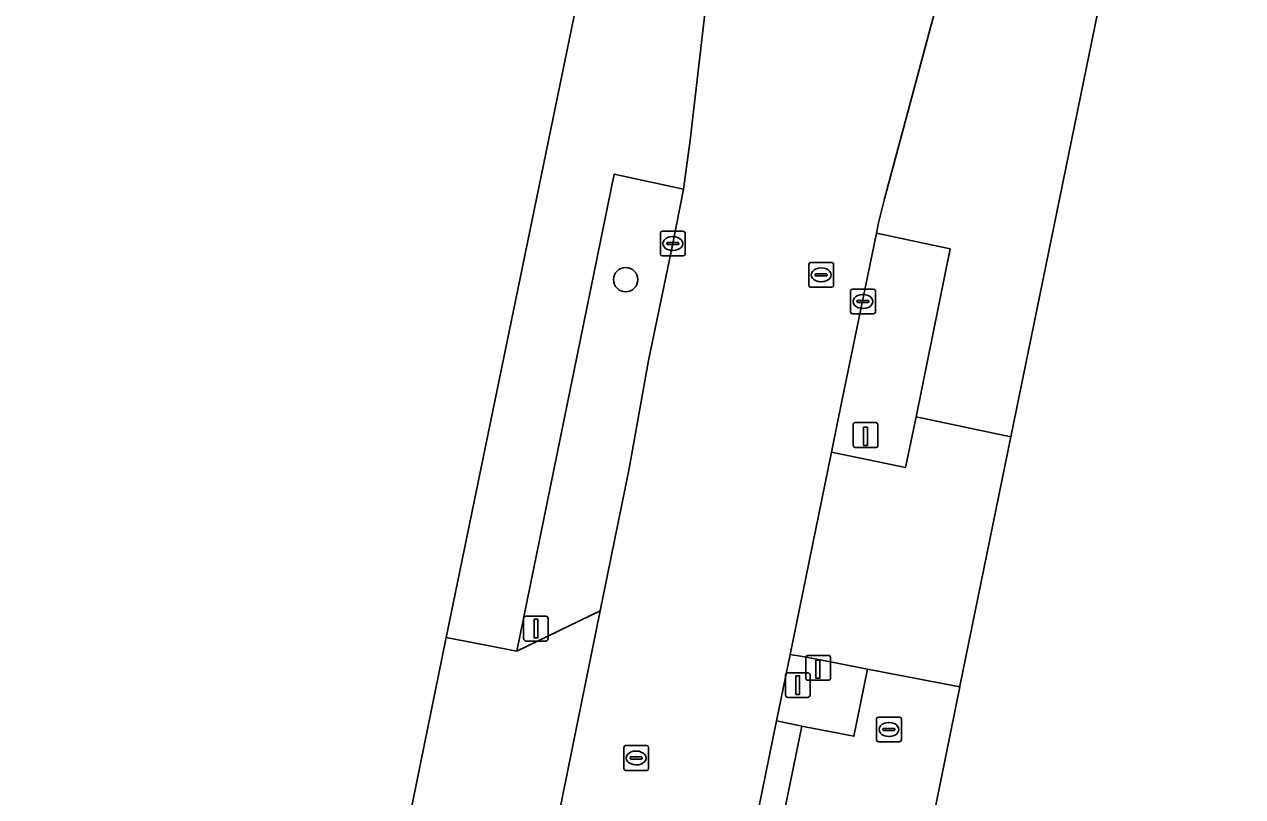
# Model space of a CAD drawing. Extents: x 157692 to 159674, y 381452 to 383291.
# Drawn here: x 158180.82 to 158230.03, y 382694.85 to 382726.02 of the extents above; entities that cross this region are included whole.
import ezdxf

# ---------------------------------------------------------------- set-up
doc = ezdxf.new("R2010")
doc.units = 0
for name, color, linetype in [('IMGEO_Berm_groen', 7, 'Continuous'), ('IMGEO_Boom', 7, 'Continuous'), ('IMGEO_Brandkraan', 7, 'Continuous'), ('IMGEO_Erf', 7, 'Continuous'), ('IMGEO_Hek', 7, 'Continuous'), ('IMGEO_Kolk', 7, 'Continuous'), ('IMGEO_Lichtmast', 7, 'Continuous'), ('IMGEO_Paal', 7, 'Continuous'), ('IMGEO_Rijbaan_lokaal_gesloten', 7, 'Continuous'), ('IMGEO_Rioolput', 7, 'Continuous'), ('IMGEO_Verkeersbordpaal', 7, 'Continuous'), ('IMGEO_Voetpad_open', 7, 'Continuous')]:
    doc.layers.add(name, color=color, linetype=linetype)

msp = doc.modelspace()

# ---------------------------------------------------------------- linework, layer by layer
at = {"layer": 'IMGEO_Berm_groen'}
for points in [[(158206.029, 382712.447), (158207.005, 382717.169), (158207.44, 382719.37), (158204.636, 382719.966), (158200.715, 382700.713), (158204.074, 382702.345), (158205.243, 382708.094)], [(158218.217, 382716.954), (158215.242, 382717.588), (158213.84, 382710.807), (158213.471, 382709.022), (158213.417, 382708.756), (158216.405, 382708.132), (158216.835, 382710.177)], [(158214.88, 382699.988), (158212.9, 382700.38), (158212.244, 382700.496), (158211.75, 382700.584), (158211.2, 382697.899), (158212.219, 382697.692), (158212.352, 382697.665), (158214.323, 382697.281)]]:
    msp.add_lwpolyline(points, close=True, dxfattribs=at)
at = {"layer": 'IMGEO_Boom'}
msp.add_circle((158205.106, 382715.715), 0.489, dxfattribs=at)
at = {"layer": 'IMGEO_Brandkraan'}
for p, q in [((158215.24, 382697.131), (158215.24, 382697.983)), ((158215.315, 382698.057), (158216.167, 382698.057)), ((158215.728, 382697.837), (158215.753, 382697.837)), ((158216.241, 382697.983), (158216.241, 382697.131)), ((158215.499, 382697.551), (158215.499, 382697.563)), ((158215.937, 382697.514), (158215.539, 382697.514)), ((158215.542, 382697.6), (158215.94, 382697.6)), ((158215.751, 382697.277), (158215.726, 382697.277)), ((158215.983, 382697.563), (158215.983, 382697.551)), ((158216.167, 382697.057), (158215.315, 382697.057))]:
    msp.add_line(p, q, dxfattribs=at)
for points in [[(158215.24, 382697.131), (158215.24, 382697.983)], [(158215.315, 382698.057), (158216.167, 382698.057)], [(158216.241, 382697.983), (158216.241, 382697.131)], [(158216.167, 382697.057), (158215.315, 382697.057)]]:
    msp.add_lwpolyline(points, dxfattribs=at)
for centre, radius, start, end in [((158215.317, 382697.981), 0.0765, 91.552, 178.448), ((158215.317, 382697.981), 0.0765, 91.552, 178.448), ((158216.165, 382697.981), 0.0765, 1.552, 88.448), ((158216.165, 382697.981), 0.0765, 1.552, 88.448), ((158215.317, 382697.133), 0.0765, 181.552, 268.448), ((158215.317, 382697.133), 0.0765, 181.552, 268.448), ((158215.539, 382697.56), 0.0403, 85.8775, 175.7526), ((158215.536, 382697.55), 0.0366, 178.938, 274.7102), ((158215.94, 382697.557), 0.043, 264.8664, 352.4533), ((158215.944, 382697.562), 0.0386, 1.7309, 96.639), ((158216.165, 382697.133), 0.0765, 271.552, 358.448), ((158216.165, 382697.133), 0.0765, 271.552, 358.448)]:
    msp.add_arc(centre, radius, start, end, dxfattribs=at)
for centre, major_axis, ratio, start_param, end_param in [((158215.727, 382697.557), (-0.387, 0.002), 0.722429, 4.712389, 7.853982), ((158215.752, 382697.557), (-0.39, 0.002), 0.717154, 1.570796, 4.712389)]:
    msp.add_ellipse(centre, major_axis=major_axis, ratio=ratio, start_param=start_param, end_param=end_param, dxfattribs=at)
at = {"layer": 'IMGEO_Erf'}
for points in [[(158196.383, 382694.065), (158197.841, 382701.2), (158197.856, 382701.273), (158208.83, 382754.541), (158209.111, 382756.545), (158209.249, 382757.524), (158206.517, 382762.269), (158188.814, 382767.399), (158182.745, 382769.388), (158182.8, 382769.761)], [(158230.026, 382755.095), (158229.202, 382751.07), (158228.983, 382750), (158220.667, 382709.371), (158218.608, 382699.309), (158218.602, 382699.279), (158216.312, 382688.002), (158205.439, 382634.533), (158192.474, 382571.171)]]:
    msp.add_lwpolyline(points, dxfattribs=at)
at = {"layer": 'IMGEO_Hek'}
for points in [[(158197.856, 382701.273), (158208.83, 382754.541), (158209.111, 382756.545)], [(158196.383, 382694.065), (158197.841, 382701.2), (158197.856, 382701.273)]]:
    msp.add_lwpolyline(points, dxfattribs=at)
at = {"layer": 'IMGEO_Kolk'}
for p, q in [((158206.507, 382716.744), (158206.507, 382717.596)), ((158206.582, 382717.67), (158207.434, 382717.67)), ((158206.995, 382717.45), (158207.02, 382717.45)), ((158207.508, 382717.596), (158207.508, 382716.744)), ((158206.766, 382717.164), (158206.766, 382717.176)), ((158207.204, 382717.127), (158206.806, 382717.127)), ((158206.809, 382717.213), (158207.207, 382717.213)), ((158207.018, 382716.89), (158206.993, 382716.89)), ((158207.25, 382717.176), (158207.25, 382717.164)), ((158207.434, 382716.67), (158206.582, 382716.67)), ((158214.265, 382715.334), (158215.117, 382715.334)), ((158214.19, 382714.408), (158214.19, 382715.26)), ((158214.449, 382714.828), (158214.449, 382714.84)), ((158214.492, 382714.877), (158214.89, 382714.877)), ((158214.678, 382715.114), (158214.703, 382715.114)), ((158214.933, 382714.84), (158214.933, 382714.828)), ((158215.191, 382715.26), (158215.191, 382714.408)), ((158215.117, 382714.334), (158214.265, 382714.334)), ((158214.887, 382714.791), (158214.489, 382714.791)), ((158214.701, 382714.554), (158214.676, 382714.554))]:
    msp.add_line(p, q, dxfattribs=at)
for points in [[(158206.507, 382716.744), (158206.507, 382717.596)], [(158206.582, 382717.67), (158207.434, 382717.67)], [(158207.508, 382717.596), (158207.508, 382716.744)], [(158207.434, 382716.67), (158206.582, 382716.67)], [(158214.265, 382715.334), (158215.117, 382715.334)], [(158214.19, 382714.408), (158214.19, 382715.26)], [(158215.191, 382715.26), (158215.191, 382714.408)], [(158215.117, 382714.334), (158214.265, 382714.334)]]:
    msp.add_lwpolyline(points, dxfattribs=at)
for centre, radius, start, end in [((158206.584, 382717.594), 0.0765, 91.552, 178.448), ((158206.584, 382717.594), 0.0765, 91.552, 178.448), ((158207.432, 382717.594), 0.0765, 1.552, 88.448), ((158207.432, 382717.594), 0.0765, 1.552, 88.448), ((158206.806, 382717.173), 0.0403, 85.8775, 175.7526), ((158206.803, 382717.163), 0.0366, 178.938, 274.7102), ((158207.207, 382717.17), 0.043, 264.8664, 352.4533), ((158207.211, 382717.175), 0.0386, 1.7309, 96.639), ((158206.584, 382716.746), 0.0765, 181.552, 268.448), ((158206.584, 382716.746), 0.0765, 181.552, 268.448), ((158207.432, 382716.746), 0.0765, 271.552, 358.448), ((158207.432, 382716.746), 0.0765, 271.552, 358.448), ((158214.267, 382715.258), 0.0765, 91.552, 178.448), ((158214.267, 382715.258), 0.0765, 91.552, 178.448), ((158215.115, 382715.258), 0.0765, 1.552, 88.448), ((158215.115, 382715.258), 0.0765, 1.552, 88.448), ((158214.489, 382714.837), 0.0403, 85.8775, 175.7526), ((158214.486, 382714.827), 0.0366, 178.938, 274.7102), ((158214.89, 382714.834), 0.043, 264.8664, 352.4533), ((158214.894, 382714.839), 0.0386, 1.7309, 96.639), ((158214.267, 382714.41), 0.0765, 181.552, 268.448), ((158214.267, 382714.41), 0.0765, 181.552, 268.448), ((158215.115, 382714.41), 0.0765, 271.552, 358.448), ((158215.115, 382714.41), 0.0765, 271.552, 358.448)]:
    msp.add_arc(centre, radius, start, end, dxfattribs=at)
for centre, major_axis, ratio, start_param, end_param in [((158206.994, 382717.17), (-0.387, 0.002), 0.722429, 4.712389, 7.853982), ((158207.019, 382717.17), (-0.39, 0.002), 0.717154, 1.570796, 4.712389), ((158214.677, 382714.834), (-0.387, 0.002), 0.722429, 4.712389, 7.853982), ((158214.702, 382714.834), (-0.39, 0.002), 0.717154, 1.570796, 4.712389)]:
    msp.add_ellipse(centre, major_axis=major_axis, ratio=ratio, start_param=start_param, end_param=end_param, dxfattribs=at)
at = {"layer": 'IMGEO_Lichtmast'}
for p, q in [((158211.563, 382698.947), (158211.563, 382699.747)), ((158211.563, 382699.747), (158211.563, 382698.947)), ((158211.663, 382699.847), (158212.453, 382699.847)), ((158212.453, 382699.847), (158211.663, 382699.847)), ((158212.553, 382699.747), (158212.553, 382698.947)), ((158212.553, 382698.947), (158212.553, 382699.747)), ((158212.453, 382698.847), (158211.663, 382698.847)), ((158211.663, 382698.847), (158212.453, 382698.847))]:
    msp.add_line(p, q, dxfattribs=at)
msp.add_lwpolyline([(158211.983, 382699.722), (158212.133, 382699.722), (158212.133, 382698.972), (158211.983, 382698.972), (158211.983, 382699.722)], dxfattribs=at)
for centre, start, end in [((158211.663, 382699.747), 90, 180), ((158211.663, 382699.747), 90, 180), ((158212.453, 382699.747), 0, 90), ((158212.453, 382699.747), 360, 90), ((158211.663, 382698.947), 180, 270), ((158211.663, 382698.947), 180, 270), ((158212.453, 382698.947), 270, 0), ((158212.453, 382698.947), 270, 0)]:
    msp.add_arc(centre, 0.1, start, end, dxfattribs=at)
at = {"layer": 'IMGEO_Paal'}
for p, q in [((158215.212, 382709.942), (158214.371, 382709.942)), ((158215.212, 382709.942), (158214.371, 382709.942)), ((158214.296, 382709.858), (158214.296, 382709.017)), ((158214.296, 382709.858), (158214.296, 382709.017)), ((158215.296, 382709.026), (158215.296, 382709.867)), ((158215.296, 382709.026), (158215.296, 382709.867)), ((158214.38, 382708.942), (158215.221, 382708.942)), ((158214.38, 382708.942), (158215.221, 382708.942)), ((158212.378, 382700.459), (158212.378, 382699.618)), ((158212.378, 382700.459), (158212.378, 382699.618)), ((158213.294, 382700.543), (158212.453, 382700.543)), ((158213.294, 382700.543), (158212.453, 382700.543)), ((158213.378, 382699.627), (158213.378, 382700.468)), ((158213.378, 382699.627), (158213.378, 382700.468)), ((158212.462, 382699.543), (158213.303, 382699.543)), ((158212.462, 382699.543), (158213.303, 382699.543))]:
    msp.add_line(p, q, dxfattribs=at)
for points in [[(158214.711, 382709.755), (158214.871, 382709.755), (158214.871, 382709.022), (158214.711, 382709.022), (158214.711, 382709.755)], [(158212.793, 382700.356), (158212.953, 382700.356), (158212.953, 382699.623), (158212.793, 382699.623), (158212.793, 382700.356)]]:
    msp.add_lwpolyline(points, dxfattribs=at)
for centre, start, end in [((158214.374, 382709.864), 92.4484, 184.2845), ((158214.374, 382709.864), 92.4484, 184.2845), ((158215.218, 382709.864), 2.4484, 94.2845), ((158215.218, 382709.864), 2.4484, 94.2845), ((158214.374, 382709.02), 182.4484, 274.2845), ((158214.374, 382709.02), 182.4484, 274.2845), ((158215.218, 382709.02), 272.4484, 4.2845), ((158215.218, 382709.02), 272.4484, 4.2845), ((158212.456, 382700.465), 92.4484, 184.2845), ((158212.456, 382700.465), 92.4484, 184.2845), ((158213.3, 382700.465), 2.4484, 94.2845), ((158213.3, 382700.465), 2.4484, 94.2845), ((158212.456, 382699.621), 182.4484, 274.2845), ((158212.456, 382699.621), 182.4484, 274.2845), ((158213.3, 382699.621), 272.4484, 4.2845), ((158213.3, 382699.621), 272.4484, 4.2845)]:
    msp.add_arc(centre, 0.0779, start, end, dxfattribs=at)
at = {"layer": 'IMGEO_Rijbaan_lokaal_gesloten'}
for points in [[(158211.918, 382757.71), (158211.717, 382755.835), (158211.71, 382755.766), (158211.04, 382750), (158207.708, 382721.341), (158207.44, 382719.37), (158207.005, 382717.169), (158206.029, 382712.447), (158205.243, 382708.094), (158204.074, 382702.345), (158201.809, 382691.203), (158200.741, 382685.947), (158198.595, 382675.942), (158194.686, 382656.882), (158190.395, 382635.865), (158188.541, 382626.341), (158187.51, 382621.471), (158184.846, 382612.101), (158182.906, 382605.325), (158180.819, 382598.391), (158190.833, 382595.932), (158193.855, 382612.424), (158194.452, 382615.566), (158195.077, 382618.743)], [(158195.077, 382618.743), (158197.199, 382629.157), (158200.173, 382643.755), (158202.403, 382654.699), (158209.485, 382689.502), (158210.174, 382692.887), (158211.2, 382697.899), (158211.75, 382700.584), (158213.417, 382708.756), (158213.471, 382709.022), (158213.84, 382710.807), (158215.242, 382717.588), (158215.313, 382718.006), (158215.554, 382718.971), (158218.534, 382730.06), (158220.278, 382736.552), (158223.924, 382750), (158224.557, 382752.336), (158224.794, 382753.21)]]:
    msp.add_lwpolyline(points, dxfattribs=at)
at = {"layer": 'IMGEO_Rioolput'}
for p, q in [((158212.503, 382715.481), (158212.503, 382716.333)), ((158212.578, 382716.407), (158213.43, 382716.407)), ((158213.504, 382716.333), (158213.504, 382715.481)), ((158212.762, 382715.901), (158212.762, 382715.913)), ((158213.2, 382715.864), (158212.802, 382715.864)), ((158212.805, 382715.95), (158213.203, 382715.95)), ((158212.991, 382716.187), (158213.016, 382716.187)), ((158213.246, 382715.913), (158213.246, 382715.901)), ((158213.43, 382715.407), (158212.578, 382715.407)), ((158213.014, 382715.627), (158212.989, 382715.627)), ((158205.03, 382695.98), (158205.03, 382696.832)), ((158205.105, 382696.906), (158205.957, 382696.906)), ((158205.518, 382696.686), (158205.543, 382696.686)), ((158206.031, 382696.832), (158206.031, 382695.98)), ((158205.289, 382696.4), (158205.289, 382696.412)), ((158205.727, 382696.363), (158205.329, 382696.363)), ((158205.332, 382696.449), (158205.73, 382696.449)), ((158205.541, 382696.126), (158205.516, 382696.126)), ((158205.773, 382696.412), (158205.773, 382696.4)), ((158205.957, 382695.906), (158205.105, 382695.906))]:
    msp.add_line(p, q, dxfattribs=at)
for points in [[(158212.503, 382715.481), (158212.503, 382716.333)], [(158212.578, 382716.407), (158213.43, 382716.407)], [(158213.504, 382716.333), (158213.504, 382715.481)], [(158213.43, 382715.407), (158212.578, 382715.407)], [(158205.03, 382695.98), (158205.03, 382696.832)], [(158205.105, 382696.906), (158205.957, 382696.906)], [(158206.031, 382696.832), (158206.031, 382695.98)], [(158205.957, 382695.906), (158205.105, 382695.906)]]:
    msp.add_lwpolyline(points, dxfattribs=at)
for centre, radius, start, end in [((158212.58, 382716.331), 0.0765, 91.552, 178.448), ((158212.58, 382716.331), 0.0765, 91.552, 178.448), ((158213.428, 382716.331), 0.0765, 1.552, 88.448), ((158213.428, 382716.331), 0.0765, 1.552, 88.448), ((158212.802, 382715.91), 0.0403, 85.8775, 175.7526), ((158212.799, 382715.9), 0.0366, 178.938, 274.7102), ((158213.203, 382715.907), 0.043, 264.8664, 352.4533), ((158213.207, 382715.912), 0.0386, 1.7309, 96.639), ((158212.58, 382715.483), 0.0765, 181.552, 268.448), ((158212.58, 382715.483), 0.0765, 181.552, 268.448), ((158213.428, 382715.483), 0.0765, 271.552, 358.448), ((158213.428, 382715.483), 0.0765, 271.552, 358.448), ((158205.107, 382696.83), 0.0765, 91.552, 178.448), ((158205.107, 382696.83), 0.0765, 91.552, 178.448), ((158205.955, 382696.83), 0.0765, 1.552, 88.448), ((158205.955, 382696.83), 0.0765, 1.552, 88.448), ((158205.329, 382696.409), 0.0403, 85.8775, 175.7526), ((158205.326, 382696.399), 0.0366, 178.938, 274.7102), ((158205.73, 382696.406), 0.043, 264.8664, 352.4533), ((158205.734, 382696.411), 0.0386, 1.7309, 96.639), ((158205.107, 382695.982), 0.0765, 181.552, 268.448), ((158205.107, 382695.982), 0.0765, 181.552, 268.448), ((158205.955, 382695.982), 0.0765, 271.552, 358.448), ((158205.955, 382695.982), 0.0765, 271.552, 358.448)]:
    msp.add_arc(centre, radius, start, end, dxfattribs=at)
for centre, major_axis, ratio, start_param, end_param in [((158212.99, 382715.907), (-0.387, 0.002), 0.722429, 4.712389, 7.853982), ((158213.015, 382715.907), (-0.39, 0.002), 0.717154, 1.570796, 4.712389), ((158205.517, 382696.406), (-0.387, 0.002), 0.722429, 4.712389, 7.853982), ((158205.542, 382696.406), (-0.39, 0.002), 0.717154, 1.570796, 4.712389)]:
    msp.add_ellipse(centre, major_axis=major_axis, ratio=ratio, start_param=start_param, end_param=end_param, dxfattribs=at)
at = {"layer": 'IMGEO_Verkeersbordpaal'}
for p, q in [((158201.085, 382702.128), (158201.875, 382702.128)), ((158201.875, 382702.128), (158201.085, 382702.128)), ((158200.985, 382701.228), (158200.985, 382702.028)), ((158200.985, 382702.028), (158200.985, 382701.228)), ((158201.975, 382702.028), (158201.975, 382701.228)), ((158201.975, 382701.228), (158201.975, 382702.028)), ((158201.875, 382701.128), (158201.085, 382701.128)), ((158201.085, 382701.128), (158201.875, 382701.128))]:
    msp.add_line(p, q, dxfattribs=at)
msp.add_lwpolyline([(158201.405, 382702.003), (158201.555, 382702.003), (158201.555, 382701.253), (158201.405, 382701.253), (158201.405, 382702.003)], dxfattribs=at)
for centre, start, end in [((158201.085, 382702.028), 90, 180), ((158201.085, 382702.028), 90, 180), ((158201.875, 382702.028), 0, 90), ((158201.875, 382702.028), 360, 90), ((158201.085, 382701.228), 180, 270), ((158201.085, 382701.228), 180, 270), ((158201.875, 382701.228), 270, 0), ((158201.875, 382701.228), 270, 0)]:
    msp.add_arc(centre, 0.1, start, end, dxfattribs=at)
at = {"layer": 'IMGEO_Voetpad_open'}
for points in [[(158210.547, 382762.704), (158206.517, 382762.269), (158209.249, 382757.524), (158209.111, 382756.545), (158208.83, 382754.541), (158197.856, 382701.273), (158200.715, 382700.713), (158204.636, 382719.966), (158207.44, 382719.37), (158207.708, 382721.341), (158211.04, 382750)], [(158224.794, 382753.21), (158224.557, 382752.336), (158223.924, 382750), (158220.278, 382736.552), (158221.283, 382736.283), (158219.539, 382729.791), (158218.534, 382730.06), (158215.554, 382718.971), (158215.313, 382718.006), (158215.242, 382717.588), (158218.217, 382716.954), (158216.835, 382710.177), (158220.667, 382709.371), (158228.983, 382750)], [(158205.439, 382634.533), (158216.312, 382688.002), (158218.602, 382699.279), (158214.88, 382699.988), (158214.323, 382697.281), (158212.352, 382697.665), (158212.219, 382697.692), (158210.501, 382689.279), (158210.645, 382689.247), (158212.616, 382688.827), (158203.333, 382643.136), (158201.291, 382643.543), (158198.348, 382628.933), (158200.378, 382628.536), (158193.563, 382595.373), (158190.833, 382595.932), (158187.848, 382579.646), (158187.006, 382575.128), (158187.507, 382575.031)]]:
    msp.add_lwpolyline(points, dxfattribs=at)
for points in [[(158220.667, 382709.371), (158216.835, 382710.177), (158216.405, 382708.132), (158213.417, 382708.756), (158211.75, 382700.584), (158212.244, 382700.496), (158212.9, 382700.38), (158214.88, 382699.988), (158218.602, 382699.279), (158218.608, 382699.309)], [(158204.074, 382702.345), (158200.715, 382700.713), (158197.856, 382701.273), (158197.841, 382701.2), (158196.383, 382694.065), (158199.19, 382693.441), (158201.809, 382691.203)], [(158211.2, 382697.899), (158210.174, 382692.887), (158209.485, 382689.502), (158210.501, 382689.279), (158212.219, 382697.692)]]:
    msp.add_lwpolyline(points, close=True, dxfattribs=at)

doc.saveas('drawing.dxf')
